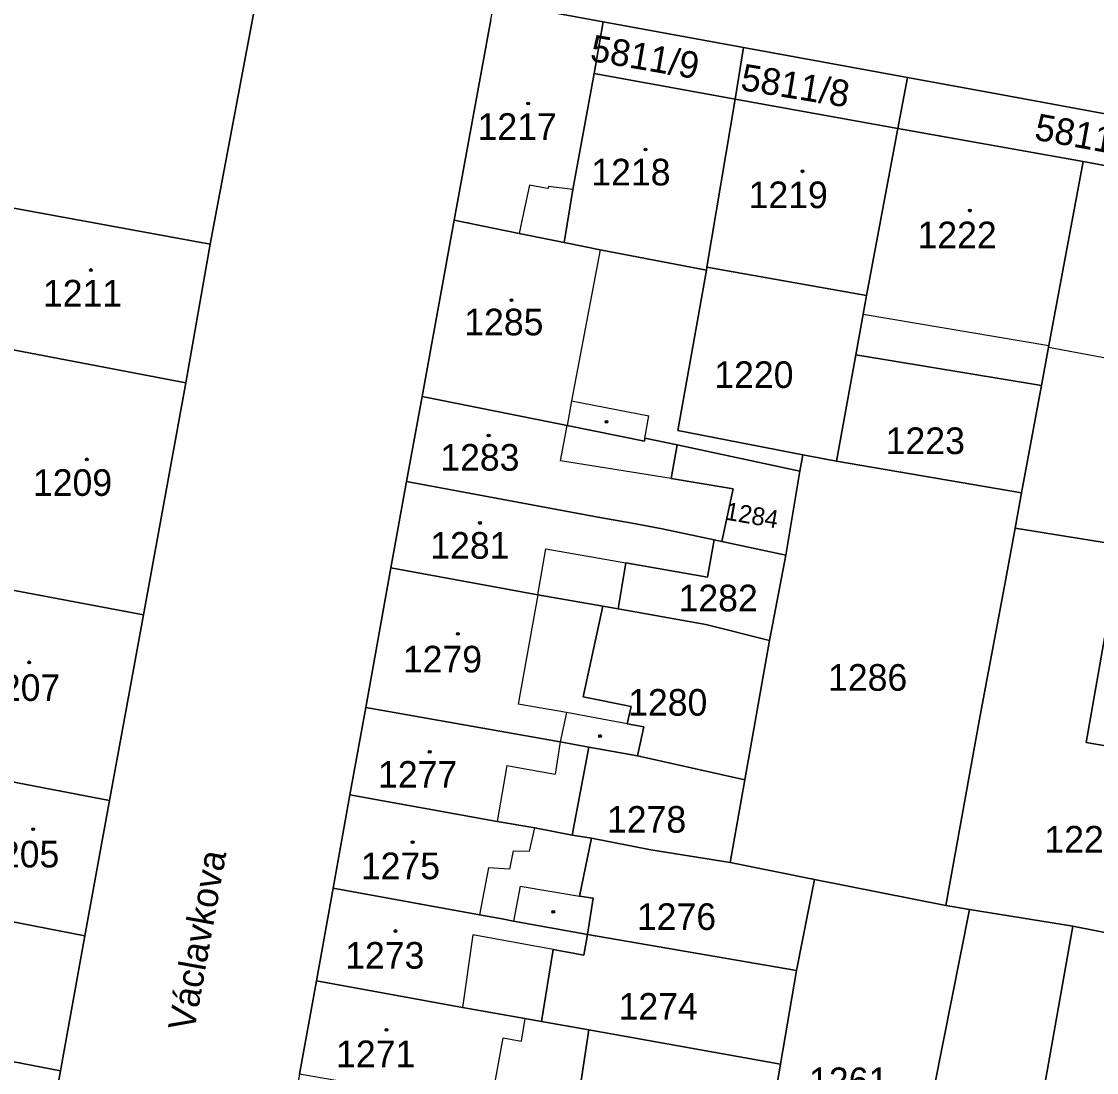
# Model space of a CAD drawing. Extents: x -596233 to -595156, y -1161235 to -1159375.
# Drawn here: x -596061.9 to -595993.3, y -1160377.3 to -1160310.2 of the extents above; entities that cross this region are included whole.
import ezdxf

# ---------------------------------------------------------------- set-up
doc = ezdxf.new("R2010")
doc.units = 0
for name, color, linetype in [('KN_CAR_KR', 7, 'Continuous'), ('KN_KULTURY', 7, 'Continuous'), ('KN_PARC_CIS_POZ', 7, 'Continuous'), ('KN_PARC_CIS_STAV', 7, 'Continuous'), ('KN_PARC_PLOCHA', 7, 'Continuous'), ('KN_ULICE', 7, 'Continuous'), ('parcely_l', 7, 'Continuous')]:
    doc.layers.add(name, color=color, linetype=linetype)

msp = doc.modelspace()

# ---------------------------------------------------------------- linework, layer by layer
at = {"layer": 'KN_CAR_KR'}
for points in [[(-596029.51, -1160320.64), (-596029.89, -1160322.4)], [(-596028.48, -1160320.82), (-596029.51, -1160320.64)], [(-596028.3, -1160320.71), (-596028.32, -1160320.85)], [(-596026.75, -1160320.91), (-596028.3, -1160320.71)], [(-596028.32, -1160320.85), (-596028.48, -1160320.82)], [(-596029.89, -1160322.4), (-596030.18, -1160323.72)], [(-596025.01, -1160324.76), (-596026.82, -1160334.41)], [(-596008.21, -1160328.86), (-595996.36, -1160330.86)], [(-595996.38, -1160330.97), (-595980.05, -1160334.01)], [(-596026.82, -1160334.41), (-596027.11, -1160335.97)], [(-596026.82, -1160334.41), (-596021.89, -1160335.35)], [(-596022.14, -1160336.79), (-596021.89, -1160335.35)], [(-596027.53, -1160338.23), (-596027.11, -1160335.97)], [(-596020.47, -1160339.37), (-596027.53, -1160338.23)], [(-596028.97, -1160346.78), (-596028.46, -1160343.86)], [(-596028.46, -1160343.86), (-596023.37, -1160344.75)], [(-596028.97, -1160346.78), (-596030.23, -1160353.77)], [(-596027.14, -1160354.3), (-596030.23, -1160353.77)], [(-596027.14, -1160354.3), (-596027.55, -1160356.18)], [(-596023.27, -1160355.02), (-596027.14, -1160354.3)], [(-596027.55, -1160356.18), (-596027.88, -1160358.24)], [(-596030.95, -1160357.68), (-596031.58, -1160361.25)], [(-596030.95, -1160357.68), (-596027.88, -1160358.24)], [(-596029.5, -1160363.15), (-596029.17, -1160361.67)], [(-596030.56, -1160363.13), (-596030.79, -1160364.3)], [(-596030.56, -1160363.13), (-596029.5, -1160363.15)], [(-596032.13, -1160364.22), (-596032.71, -1160367.21)], [(-596030.79, -1160364.3), (-596032.13, -1160364.22)], [(-596030.1, -1160365.38), (-596030.53, -1160367.61)], [(-596030.1, -1160365.38), (-596026.31, -1160366.02)], [(-596033.13, -1160368.49), (-596033.78, -1160373.13)], [(-596028, -1160369.42), (-596033.13, -1160368.49)], [(-596029.8, -1160373.84), (-596030.05, -1160375.27)], [(-596032.01, -1160379.51), (-596031.2, -1160375.06)], [(-596031.2, -1160375.06), (-596030.05, -1160375.27)]]:
    msp.add_lwpolyline(points, dxfattribs=at)
at = {"layer": 'KN_KULTURY'}
for centre, radius in [((-596029.59, -1160315.42), 0.09), ((-596029.59, -1160315.42), 0.0398), ((-596022.11, -1160318.36), 0.09), ((-596022.11, -1160318.36), 0.0398), ((-596012.09, -1160319.75), 0.09), ((-596012.09, -1160319.75), 0.0398), ((-596001.41, -1160322.26), 0.09), ((-596001.41, -1160322.26), 0.0398), ((-596057.51, -1160326.05), 0.09), ((-596057.51, -1160326.05), 0.0398), ((-596030.66, -1160327.97), 0.09), ((-596030.66, -1160327.97), 0.0398), ((-596024.59, -1160335.74), 0.09), ((-596024.59, -1160335.74), 0.0398), ((-596032.12, -1160336.61), 0.09), ((-596032.12, -1160336.61), 0.0398), ((-596057.77, -1160338.14), 0.09), ((-596057.77, -1160338.14), 0.0398), ((-596032.67, -1160342.2), 0.09), ((-596032.67, -1160342.2), 0.0398), ((-596034.09, -1160349.28), 0.09), ((-596034.09, -1160349.28), 0.0398), ((-596061.44, -1160351.1), 0.09), ((-596061.44, -1160351.1), 0.0398), ((-596025.01, -1160355.8), 0.09), ((-596025.01, -1160355.8), 0.0398), ((-596035.88, -1160356.81), 0.09), ((-596035.88, -1160356.81), 0.0398), ((-596061.19, -1160361.75), 0.09), ((-596061.19, -1160361.75), 0.0398), ((-596036.97, -1160362.57), 0.09), ((-596036.97, -1160362.57), 0.0398), ((-596027.99, -1160367.02), 0.09), ((-596027.99, -1160367.02), 0.0398), ((-596038.06, -1160368.25), 0.09), ((-596038.06, -1160368.25), 0.0398), ((-596038.64, -1160374.56), 0.09), ((-596038.64, -1160374.56), 0.0398)]:
    msp.add_circle(centre, radius, dxfattribs=at)
at = {"layer": 'KN_PARC_PLOCHA'}
for points in [[(-596046.46, -1160306.17), (-596046.93, -1160308.68), (-596049.89, -1160324.4), (-596063.73, -1160321.87), (-596067.3, -1160321.22), (-596077.48, -1160319.36), (-596090.72, -1160316.75), (-596090.57, -1160315.98), (-596087.52, -1160298.85), (-596074.2, -1160301.11), (-596049.08, -1160305.69)], [(-596024.8, -1160310.2), (-596025.39, -1160313.5), (-596026.75, -1160320.91), (-596027.3, -1160324.3), (-596030.18, -1160323.72), (-596034.31, -1160322.87), (-596031.98, -1160310.07), (-596031.77, -1160308.9), (-596030.61, -1160309.14)], [(-596015.85, -1160311.84), (-596016.39, -1160315.15), (-596025.39, -1160313.5), (-596024.8, -1160310.2)], [(-596005.38, -1160313.76), (-596005.99, -1160317.01), (-596016.39, -1160315.15), (-596015.85, -1160311.84)], [(-596016.39, -1160315.15), (-596018.19, -1160325.86), (-596018.22, -1160326.05), (-596025.01, -1160324.76), (-596027.3, -1160324.3), (-596026.75, -1160320.91), (-596025.39, -1160313.5)], [(-595977.3, -1160318.91), (-595977.88, -1160322.16), (-595994.17, -1160319.12), (-596005.99, -1160317.01), (-596005.38, -1160313.76), (-595999.45, -1160314.85), (-595993.58, -1160315.93)], [(-596005.99, -1160317.01), (-596008, -1160327.68), (-596018.19, -1160325.86), (-596016.39, -1160315.15)], [(-595994.17, -1160319.12), (-595996.36, -1160330.86), (-595996.38, -1160330.97), (-595996.84, -1160333.42), (-596008.68, -1160331.47), (-596008.21, -1160328.86), (-596008, -1160327.68), (-596005.99, -1160317.01)], [(-595977.88, -1160322.16), (-595979.09, -1160329.01), (-595980.01, -1160333.77), (-595980.05, -1160334.01), (-595980.26, -1160335.18), (-595982.74, -1160349.09), (-595984.33, -1160357.87), (-595993.98, -1160356.22), (-595991.76, -1160343.62), (-595998.52, -1160342.52), (-595998.11, -1160340.28), (-595996.84, -1160333.42), (-595996.38, -1160330.97), (-595996.36, -1160330.86), (-595994.17, -1160319.12)], [(-596049.89, -1160324.4), (-596051.45, -1160333.26), (-596062.35, -1160331.16), (-596065.3, -1160330.61), (-596070.56, -1160329.6), (-596069.24, -1160322.51), (-596067.3, -1160321.22), (-596063.73, -1160321.87)], [(-596027.3, -1160324.3), (-596025.01, -1160324.76), (-596018.22, -1160326.05), (-596019.22, -1160331.65), (-596020.04, -1160336.3), (-596012.07, -1160337.84), (-596012.25, -1160338.89), (-596020.08, -1160337.22), (-596022.14, -1160336.79), (-596022.18, -1160336.97), (-596027.11, -1160335.97), (-596036.37, -1160334.12), (-596034.31, -1160322.87), (-596030.18, -1160323.72)], [(-596008, -1160327.68), (-596008.21, -1160328.86), (-596008.68, -1160331.47), (-596009.91, -1160338.26), (-596012.07, -1160337.84), (-596020.04, -1160336.3), (-596019.22, -1160331.65), (-596018.22, -1160326.05), (-596018.19, -1160325.86)], [(-596051.45, -1160333.26), (-596054.15, -1160348.06), (-596066.36, -1160345.77), (-596066.88, -1160345.67), (-596073.18, -1160344.37), (-596072.55, -1160340.82), (-596070.56, -1160329.6), (-596065.3, -1160330.61), (-596062.35, -1160331.16)], [(-595996.84, -1160333.42), (-595998.11, -1160340.28), (-596009.91, -1160338.26), (-596008.68, -1160331.47)], [(-596020.08, -1160337.22), (-596020.47, -1160339.37), (-596016.51, -1160340.01), (-596017.23, -1160343.39), (-596017.72, -1160343.28), (-596021.05, -1160342.57), (-596022.95, -1160342.22), (-596025.02, -1160341.84), (-596037.36, -1160339.56), (-596036.37, -1160334.12), (-596027.11, -1160335.97), (-596022.18, -1160336.97), (-596022.14, -1160336.79)], [(-596012.25, -1160338.89), (-596013.15, -1160344.26), (-596017.23, -1160343.39), (-596016.51, -1160340.01), (-596020.47, -1160339.37), (-596020.08, -1160337.22)], [(-596009.91, -1160338.26), (-595998.11, -1160340.28), (-595998.52, -1160342.52), (-595999.22, -1160346.33), (-596000.74, -1160354.48), (-596002.94, -1160366.62), (-596011.33, -1160364.95), (-596016.71, -1160363.88), (-596015.76, -1160358.59), (-596014.2, -1160349.71), (-596013.15, -1160344.26), (-596012.25, -1160338.89), (-596012.07, -1160337.84)], [(-596017.72, -1160343.28), (-596018.15, -1160345.66), (-596023.37, -1160344.75), (-596023.86, -1160347.69), (-596024.84, -1160347.52), (-596028.97, -1160346.78), (-596038.36, -1160345.07), (-596037.36, -1160339.56), (-596025.02, -1160341.84), (-596022.95, -1160342.22), (-596021.05, -1160342.57)], [(-595984.33, -1160357.87), (-595984.37, -1160358.6), (-595985.68, -1160365.55), (-595986.45, -1160369.58), (-595988.46, -1160369.19), (-595994.84, -1160367.94), (-596001.43, -1160366.87), (-596002.94, -1160366.62), (-596000.74, -1160354.48), (-595999.22, -1160346.33), (-595998.52, -1160342.52), (-595991.76, -1160343.62), (-595993.98, -1160356.22)], [(-596017.23, -1160343.39), (-596013.15, -1160344.26), (-596014.2, -1160349.71), (-596018.25, -1160348.69), (-596023.86, -1160347.69), (-596023.37, -1160344.75), (-596018.15, -1160345.66), (-596017.72, -1160343.28)], [(-596054.15, -1160348.06), (-596056.32, -1160359.91), (-596069.08, -1160357.46), (-596072.91, -1160356.71), (-596073.18, -1160344.37), (-596066.88, -1160345.67), (-596066.36, -1160345.77)], [(-596024.84, -1160347.52), (-596026.09, -1160353.3), (-596023.02, -1160353.92), (-596023.27, -1160355.02), (-596022.22, -1160355.21), (-596022.61, -1160357.06), (-596025.72, -1160356.51), (-596027.55, -1160356.18), (-596039.96, -1160353.97), (-596038.36, -1160345.07), (-596028.97, -1160346.78)], [(-596023.86, -1160347.69), (-596018.25, -1160348.69), (-596014.2, -1160349.71), (-596015.76, -1160358.59), (-596022.61, -1160357.06), (-596022.22, -1160355.21), (-596023.27, -1160355.02), (-596023.02, -1160353.92), (-596026.09, -1160353.3), (-596024.84, -1160347.52)], [(-596025.72, -1160356.51), (-596026.79, -1160362.12), (-596029.17, -1160361.67), (-596031.58, -1160361.25), (-596040.97, -1160359.56), (-596039.96, -1160353.97), (-596027.55, -1160356.18)], [(-596072.91, -1160356.71), (-596069.08, -1160357.46), (-596056.32, -1160359.91), (-596057.9, -1160368.56), (-596074.95, -1160365.24), (-596077.48, -1160364.75), (-596081.29, -1160364.01), (-596079.68, -1160355.39)], [(-596022.61, -1160357.06), (-596015.76, -1160358.59), (-596016.71, -1160363.88), (-596021.77, -1160363.07), (-596025.56, -1160362.31), (-596026.79, -1160362.12), (-596025.72, -1160356.51)], [(-596026.79, -1160362.12), (-596025.56, -1160362.31), (-596026.31, -1160366.02), (-596025.45, -1160366.16), (-596025.8, -1160368.47), (-596030.53, -1160367.61), (-596031.26, -1160367.47), (-596032.71, -1160367.21), (-596042.04, -1160365.51), (-596040.97, -1160359.56), (-596031.58, -1160361.25), (-596029.17, -1160361.67)], [(-596016.71, -1160363.88), (-596011.33, -1160364.95), (-596012.46, -1160370.76), (-596025.8, -1160368.47), (-596025.45, -1160366.16), (-596026.31, -1160366.02), (-596025.56, -1160362.31), (-596021.77, -1160363.07)], [(-596057.9, -1160368.56), (-596059.45, -1160377.18), (-596071.81, -1160374.79), (-596073.01, -1160374.56), (-596075.76, -1160374.02), (-596076.34, -1160373.9), (-596075.35, -1160367.78), (-596074.95, -1160365.24)], [(-596002.94, -1160366.62), (-596001.43, -1160366.87), (-596003.69, -1160378.24), (-596005.9, -1160391.16), (-596015.59, -1160389.28), (-596015.48, -1160388.72), (-596015.08, -1160386.51), (-596014.48, -1160382.58), (-596013.48, -1160376.74), (-596012.46, -1160370.76), (-596011.33, -1160364.95)], [(-596025.8, -1160368.47), (-596026.04, -1160369.78), (-596028, -1160369.42), (-596028.74, -1160374.03), (-596029.8, -1160373.84), (-596033.78, -1160373.13), (-596043.11, -1160371.43), (-596042.04, -1160365.51), (-596032.71, -1160367.21), (-596031.26, -1160367.47), (-596030.53, -1160367.61)], [(-595994.84, -1160367.94), (-595997.81, -1160384.74), (-595999.95, -1160396.49), (-596003.87, -1160395.75), (-596006.46, -1160395.28), (-596005.9, -1160391.16), (-596003.69, -1160378.24), (-596001.43, -1160366.87)], [(-595988.46, -1160369.19), (-595991.71, -1160388.89), (-595992.47, -1160392.9), (-595993.27, -1160397.09), (-595994.6, -1160404.11), (-595995.51, -1160403.94), (-595995.34, -1160403.04), (-595996.56, -1160402.78), (-596000.95, -1160401.99), (-595999.95, -1160396.49), (-595997.81, -1160384.74), (-595994.84, -1160367.94)], [(-596012.46, -1160370.76), (-596013.48, -1160376.74), (-596025.73, -1160374.56), (-596028.74, -1160374.03), (-596028, -1160369.42), (-596026.04, -1160369.78), (-596025.8, -1160368.47)], [(-596028.74, -1160374.03), (-596025.73, -1160374.56), (-596026.62, -1160380.47), (-596027.42, -1160380.33), (-596027.83, -1160380.24), (-596032.01, -1160379.51), (-596044.18, -1160377.38), (-596043.11, -1160371.43), (-596033.78, -1160373.13), (-596029.8, -1160373.84)], [(-596059.45, -1160377.18), (-596060.53, -1160383.14), (-596076.2, -1160380.03), (-596077.83, -1160379.68), (-596077.44, -1160377.29), (-596076.34, -1160377.51), (-596075.76, -1160374.02), (-596073.01, -1160374.56), (-596071.81, -1160374.79)], [(-596013.48, -1160376.74), (-596014.48, -1160382.58), (-596026.62, -1160380.47), (-596025.73, -1160374.56)]]:
    msp.add_lwpolyline(points, close=True, dxfattribs=at)
for points in [[(-596078.2, -1160481.08), (-596076.55, -1160471.65), (-596074.68, -1160461.38), (-596073.5, -1160454.91), (-596072.27, -1160448.03), (-596071.02, -1160441.09), (-596070.2, -1160436.27), (-596067.62, -1160422.46), (-596064.75, -1160406.64), (-596061.65, -1160389.43), (-596060.53, -1160383.14), (-596059.45, -1160377.18), (-596057.9, -1160368.56), (-596056.32, -1160359.91), (-596054.15, -1160348.06), (-596051.45, -1160333.26), (-596049.89, -1160324.4), (-596046.93, -1160308.68)], [(-595863.4, -1160339.61), (-595871.3, -1160338.04), (-595881.06, -1160336.3), (-595891.16, -1160334.5), (-595906.3, -1160331.8), (-595924.62, -1160328.33), (-595941.87, -1160325.24), (-595956.78, -1160322.58), (-595977.3, -1160318.91), (-595993.58, -1160315.93), (-595999.45, -1160314.85), (-596005.38, -1160313.76), (-596015.85, -1160311.84), (-596024.8, -1160310.2), (-596030.61, -1160309.14)], [(-596031.98, -1160310.07), (-596034.31, -1160322.87), (-596036.37, -1160334.12), (-596037.36, -1160339.56), (-596038.36, -1160345.07), (-596039.96, -1160353.97), (-596040.97, -1160359.56), (-596042.04, -1160365.51), (-596043.11, -1160371.43), (-596044.18, -1160377.38), (-596045.26, -1160383.28), (-596046.35, -1160389.19), (-596047.43, -1160395.09), (-596049.77, -1160407.86), (-596052.82, -1160425.52), (-596056.21, -1160443.78), (-596057.37, -1160450.2), (-596058.49, -1160456.6), (-596059.65, -1160462.92), (-596060.82, -1160469.25), (-596061.89, -1160474.89)]]:
    msp.add_lwpolyline(points, dxfattribs=at)
at = {"layer": 'parcely_l'}
for points in [[(-596046.46, -1160306.17), (-596046.93, -1160308.68), (-596049.89, -1160324.4)], [(-596034.31, -1160322.87), (-596031.98, -1160310.07), (-596031.77, -1160308.9)], [(-596031.77, -1160308.9), (-596030.61, -1160309.14), (-596024.8, -1160310.2)], [(-596024.8, -1160310.2), (-596025.39, -1160313.5)], [(-596015.85, -1160311.84), (-596024.8, -1160310.2)], [(-596016.39, -1160315.15), (-596015.85, -1160311.84)], [(-596015.85, -1160311.84), (-596005.38, -1160313.76)], [(-596025.39, -1160313.5), (-596026.75, -1160320.91), (-596027.3, -1160324.3)], [(-596016.39, -1160315.15), (-596025.39, -1160313.5)], [(-596005.38, -1160313.76), (-596005.99, -1160317.01)], [(-595977.3, -1160318.91), (-595993.58, -1160315.93), (-595999.45, -1160314.85), (-596005.38, -1160313.76)], [(-596018.19, -1160325.86), (-596016.39, -1160315.15)], [(-596005.99, -1160317.01), (-596016.39, -1160315.15)], [(-596005.99, -1160317.01), (-596008, -1160327.68)], [(-596005.99, -1160317.01), (-595994.17, -1160319.12)], [(-595996.84, -1160333.42), (-595996.38, -1160330.97), (-595996.36, -1160330.86), (-595994.17, -1160319.12)], [(-595994.17, -1160319.12), (-595977.88, -1160322.16)], [(-596049.89, -1160324.4), (-596063.73, -1160321.87), (-596067.3, -1160321.22)], [(-596036.37, -1160334.12), (-596034.31, -1160322.87)], [(-596027.3, -1160324.3), (-596030.18, -1160323.72), (-596034.31, -1160322.87)], [(-596051.45, -1160333.26), (-596049.89, -1160324.4)], [(-596027.3, -1160324.3), (-596025.01, -1160324.76), (-596018.22, -1160326.05)], [(-596018.22, -1160326.05), (-596019.22, -1160331.65), (-596020.04, -1160336.3), (-596012.07, -1160337.84)], [(-596018.19, -1160325.86), (-596018.22, -1160326.05)], [(-596008, -1160327.68), (-596018.19, -1160325.86)], [(-596008.68, -1160331.47), (-596008.21, -1160328.86), (-596008, -1160327.68)], [(-596070.56, -1160329.6), (-596065.3, -1160330.61), (-596062.35, -1160331.16), (-596051.45, -1160333.26)], [(-596009.91, -1160338.26), (-596008.68, -1160331.47)], [(-596008.68, -1160331.47), (-595996.84, -1160333.42)], [(-596054.15, -1160348.06), (-596051.45, -1160333.26)], [(-595998.11, -1160340.28), (-595996.84, -1160333.42)], [(-596036.37, -1160334.12), (-596037.36, -1160339.56)], [(-596020.08, -1160337.22), (-596022.14, -1160336.79), (-596022.18, -1160336.97), (-596027.11, -1160335.97), (-596036.37, -1160334.12)], [(-596020.08, -1160337.22), (-596020.47, -1160339.37), (-596016.51, -1160340.01), (-596017.23, -1160343.39)], [(-596012.25, -1160338.89), (-596020.08, -1160337.22)], [(-596012.07, -1160337.84), (-596012.25, -1160338.89)], [(-596012.07, -1160337.84), (-596009.91, -1160338.26)], [(-595998.11, -1160340.28), (-596009.91, -1160338.26)], [(-596013.15, -1160344.26), (-596012.25, -1160338.89)], [(-596037.36, -1160339.56), (-596038.36, -1160345.07)], [(-596017.72, -1160343.28), (-596021.05, -1160342.57), (-596022.95, -1160342.22), (-596025.02, -1160341.84), (-596037.36, -1160339.56)], [(-595998.52, -1160342.52), (-595998.11, -1160340.28)], [(-596002.94, -1160366.62), (-596000.74, -1160354.48), (-595999.22, -1160346.33), (-595998.52, -1160342.52)], [(-595998.52, -1160342.52), (-595991.76, -1160343.62), (-595993.98, -1160356.22), (-595984.33, -1160357.87)], [(-596023.86, -1160347.69), (-596023.37, -1160344.75), (-596018.15, -1160345.66), (-596017.72, -1160343.28)], [(-596017.72, -1160343.28), (-596017.23, -1160343.39)], [(-596017.23, -1160343.39), (-596013.15, -1160344.26)], [(-596054.15, -1160348.06), (-596066.36, -1160345.77), (-596066.88, -1160345.67), (-596073.18, -1160344.37)], [(-596013.15, -1160344.26), (-596014.2, -1160349.71)], [(-596039.96, -1160353.97), (-596038.36, -1160345.07)], [(-596038.36, -1160345.07), (-596028.97, -1160346.78), (-596024.84, -1160347.52)], [(-596056.32, -1160359.91), (-596054.15, -1160348.06)], [(-596024.84, -1160347.52), (-596026.09, -1160353.3), (-596023.02, -1160353.92), (-596023.27, -1160355.02), (-596022.22, -1160355.21), (-596022.61, -1160357.06)], [(-596024.84, -1160347.52), (-596023.86, -1160347.69)], [(-596014.2, -1160349.71), (-596018.25, -1160348.69), (-596023.86, -1160347.69)], [(-596014.2, -1160349.71), (-596015.76, -1160358.59)], [(-596040.97, -1160359.56), (-596039.96, -1160353.97)], [(-596025.72, -1160356.51), (-596027.55, -1160356.18), (-596039.96, -1160353.97)], [(-596056.32, -1160359.91), (-596069.08, -1160357.46), (-596072.91, -1160356.71)], [(-596026.79, -1160362.12), (-596025.72, -1160356.51)], [(-596022.61, -1160357.06), (-596025.72, -1160356.51)], [(-596022.61, -1160357.06), (-596015.76, -1160358.59)], [(-596015.76, -1160358.59), (-596016.71, -1160363.88)], [(-596040.97, -1160359.56), (-596042.04, -1160365.51)], [(-596026.79, -1160362.12), (-596029.17, -1160361.67), (-596031.58, -1160361.25), (-596040.97, -1160359.56)], [(-596057.9, -1160368.56), (-596056.32, -1160359.91)], [(-596025.56, -1160362.31), (-596026.79, -1160362.12)], [(-596025.8, -1160368.47), (-596025.45, -1160366.16), (-596026.31, -1160366.02), (-596025.56, -1160362.31)], [(-596016.71, -1160363.88), (-596021.77, -1160363.07), (-596025.56, -1160362.31)], [(-596011.33, -1160364.95), (-596016.71, -1160363.88)], [(-596074.95, -1160365.24), (-596057.9, -1160368.56)], [(-596012.46, -1160370.76), (-596011.33, -1160364.95)], [(-596002.94, -1160366.62), (-596011.33, -1160364.95)], [(-596043.11, -1160371.43), (-596042.04, -1160365.51)], [(-596042.04, -1160365.51), (-596032.71, -1160367.21), (-596031.26, -1160367.47), (-596030.53, -1160367.61), (-596025.8, -1160368.47)], [(-596001.43, -1160366.87), (-596002.94, -1160366.62)], [(-596001.43, -1160366.87), (-596003.69, -1160378.24), (-596005.9, -1160391.16)], [(-595994.84, -1160367.94), (-596001.43, -1160366.87)], [(-595999.95, -1160396.49), (-595997.81, -1160384.74), (-595994.84, -1160367.94)], [(-595988.46, -1160369.19), (-595994.84, -1160367.94)], [(-596059.45, -1160377.18), (-596057.9, -1160368.56)], [(-596028.74, -1160374.03), (-596028, -1160369.42), (-596026.04, -1160369.78), (-596025.8, -1160368.47)], [(-596025.8, -1160368.47), (-596012.46, -1160370.76)], [(-596012.46, -1160370.76), (-596013.48, -1160376.74)], [(-596043.11, -1160371.43), (-596044.18, -1160377.38)], [(-596028.74, -1160374.03), (-596029.8, -1160373.84), (-596033.78, -1160373.13), (-596043.11, -1160371.43)], [(-596059.45, -1160377.18), (-596071.81, -1160374.79), (-596073.01, -1160374.56), (-596075.76, -1160374.02)], [(-596025.73, -1160374.56), (-596028.74, -1160374.03)], [(-596026.62, -1160380.47), (-596025.73, -1160374.56)], [(-596013.48, -1160376.74), (-596025.73, -1160374.56)], [(-596013.48, -1160376.74), (-596014.48, -1160382.58)], [(-596060.53, -1160383.14), (-596059.45, -1160377.18)]]:
    msp.add_lwpolyline(points, dxfattribs=at)

# ---------------------------------------------------------------- texts
at = {"layer": 'KN_PARC_CIS_POZ'}
for s, height, rotation, p in [('5811/9', 1.7, 350.177889, (-596025.706, -1160312.6883)), ('5811/8', 1.7, 350.656619, (-596016.1027, -1160314.548)), ('5811/4', 1.7, 349.662195, (-595997.3484, -1160317.7157)), ('1284', 1.14, 350.191461, (-596017.0794, -1160341.974))]:
    msp.add_text(s, height=height, rotation=rotation, dxfattribs=at).set_placement(p)
for s, p in [('1220', (-596017.7166, -1160333.58)), ('1223', (-596006.7766, -1160337.8)), ('1282', (-596019.9966, -1160347.84)), ('1286', (-596010.4566, -1160352.91)), ('1280', (-596023.2166, -1160354.5)), ('1278', (-596024.5666, -1160361.97)), ('1225', (-595996.6466, -1160363.24)), ('1276', (-596022.6566, -1160368.18)), ('1274', (-596023.8266, -1160373.91)), ('1261', (-596011.6666, -1160378.66))]:
    msp.add_text(s, height=1.7, dxfattribs=at).set_placement(p)
at = {"layer": 'KN_PARC_CIS_STAV'}
for s, p in [('1217', (-596032.8266, -1160317.74)), ('1218', (-596025.5666, -1160320.65)), ('1219', (-596015.5266, -1160322.1)), ('1222', (-596004.7466, -1160324.66)), ('1211', (-596060.5666, -1160328.38)), ('1285', (-596033.6766, -1160330.22)), ('1283', (-596035.2066, -1160338.86)), ('1209', (-596061.2066, -1160340.47)), ('1281', (-596035.8466, -1160344.48)), ('1279', (-596037.5966, -1160351.74)), ('1207', (-596064.5166, -1160353.56)), ('1277', (-596039.1766, -1160359.1)), ('1205', (-596064.5766, -1160364.19)), ('1275', (-596040.2766, -1160364.94)), ('1273', (-596041.2766, -1160370.65)), ('1271', (-596041.8566, -1160376.94))]:
    msp.add_text(s, height=1.7, dxfattribs=at).set_placement(p)
at = {"layer": 'KN_ULICE'}
msp.add_text('Václavkova', height=1.7, rotation=79.801625, dxfattribs=at).set_placement((-596050.9148, -1160374.7068))

doc.saveas('drawing.dxf')
